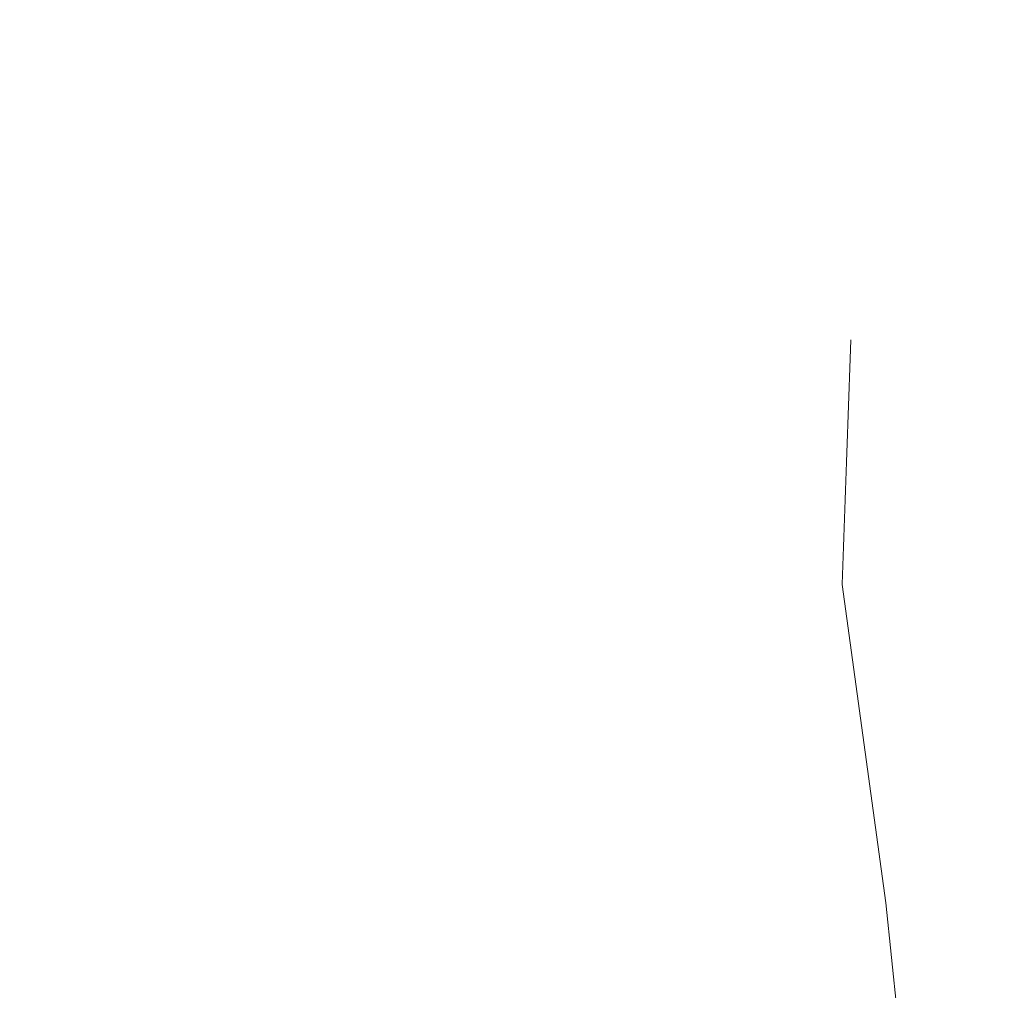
# Model space of a CAD drawing. Header units: millimetres. Extents: x 0 to 650, y -1 to 707.
# Tile 110 of 348: x 480.164 to 480.894, y 352.15 to 352.87. Entities that reach past the tile are written whole.
import ezdxf
from ezdxf.xclip import XClip

# ---------------------------------------------------------------- set-up
doc = ezdxf.new("R2010")
doc.units = ezdxf.units.MM
doc.header["$MEASUREMENT"] = 0
doc.header["$XCLIPFRAME"] = 0
doc.linetypes.add('Wipeout_Contour', pattern=[1000, 0, -1000])
doc.layers.add('Interior - Mobiliário .ARQ', color=7, linetype='Continuous')

# ---------------------------------------------------------------- blocks, each defined once
blk = doc.blocks.new('Desenho_2_2', base_point=(960.5741, 336.178))
at = {"color": 254, "linetype": 'Wipeout_Contour', "lineweight": 0, "ltscale": 1789.269848}
blk.add_wipeout([(480.65036, 353.0745), (480.62746, 353.05626), (480.63814, 352.80897)], dxfattribs=at).dxf.layer = 'Interior - Mobiliário .ARQ'
at = {"color": 254, "linetype": 'Wipeout_Contour', "lineweight": 0, "ltscale": 1788.03234}
blk.add_wipeout([(480.46624, 352.79777), (480.50293, 352.79564), (480.51912, 353.07042)], dxfattribs=at).dxf.layer = 'Interior - Mobiliário .ARQ'
at = {"color": 254, "linetype": 'Wipeout_Contour', "lineweight": 0, "ltscale": 1786.844633}
blk.add_wipeout([(480.14124, 352.56225), (480.16389, 352.56309), (480.15476, 352.8049)], dxfattribs=at).dxf.layer = 'Interior - Mobiliário .ARQ'
at = {"color": 254, "linetype": 'Wipeout_Contour', "lineweight": 0, "ltscale": 1787.871288}
blk.add_wipeout([(480.31941, 352.79886), (480.29528, 352.7999), (480.31231, 352.58666)], dxfattribs=at).dxf.layer = 'Interior - Mobiliário .ARQ'
at = {"color": 254, "linetype": 'Wipeout_Contour', "lineweight": 0, "ltscale": 1789.418397}
blk.add_wipeout([(480.8122, 352.7821), (480.76697, 352.79456), (480.75853, 352.62105)], dxfattribs=at).dxf.layer = 'Interior - Mobiliário .ARQ'
at = {"color": 254, "linetype": 'Wipeout_Contour', "lineweight": 0, "ltscale": 1788.271447}
blk.add_wipeout([(480.62269, 352.61515), (480.58827, 352.62357), (480.61255, 352.44398)], dxfattribs=at).dxf.layer = 'Interior - Mobiliário .ARQ'
at = {"color": 254, "linetype": 'Wipeout_Contour', "lineweight": 0, "ltscale": 1788.261372}
blk.add_wipeout([(480.55334, 352.42239), (480.51804, 352.6074), (480.491, 352.61516)], dxfattribs=at).dxf.layer = 'Interior - Mobiliário .ARQ'
at = {"color": 254, "linetype": 'Wipeout_Contour', "lineweight": 0, "ltscale": 1787.088583}
blk.add_wipeout([(480.24415, 352.57077), (480.26486, 352.35996), (480.33235, 352.36744)], dxfattribs=at).dxf.layer = 'Interior - Mobiliário .ARQ'
at = {"color": 254, "linetype": 'Wipeout_Contour', "lineweight": 0, "ltscale": 1788.779529}
blk.add_wipeout([(480.76877, 352.4492), (480.79418, 352.20565), (480.77369, 352.45123)], dxfattribs=at).dxf.layer = 'Interior - Mobiliário .ARQ'
at = {"color": 254, "linetype": 'Wipeout_Contour', "lineweight": 0, "ltscale": 1786.538283}
blk.add_wipeout([(480.39552, 352.36078), (480.44796, 352.11406), (480.45806, 352.116)], dxfattribs=at).dxf.layer = 'Interior - Mobiliário .ARQ'
at = {"color": 254, "linetype": 'Wipeout_Contour', "lineweight": 0, "ltscale": 1786.592316}
blk.add_wipeout([(480.15139, 352.34044), (480.1718, 352.07713), (480.17642, 352.33912)], dxfattribs=at).dxf.layer = 'Interior - Mobiliário .ARQ'
at = {"color": 254, "linetype": 'Wipeout_Contour', "lineweight": 0, "ltscale": 1789.097775}
blk.add_wipeout([(480.51912, 353.07042), (480.48091, 353.06957), (480.46624, 352.79777)], dxfattribs=at).dxf.layer = 'Interior - Mobiliário .ARQ'
at = {"color": 254, "linetype": 'Wipeout_Contour', "lineweight": 0, "ltscale": 1789.335522}
blk.add_wipeout([(480.62746, 353.05626), (480.60618, 353.05307), (480.59637, 352.79603)], dxfattribs=at).dxf.layer = 'Interior - Mobiliário .ARQ'
at = {"color": 254, "linetype": 'Wipeout_Contour', "lineweight": 0, "ltscale": 1787.533625}
blk.add_wipeout([(480.31231, 352.58666), (480.33567, 352.57632), (480.31941, 352.79886)], dxfattribs=at).dxf.layer = 'Interior - Mobiliário .ARQ'
at = {"color": 254, "linetype": 'Wipeout_Contour', "lineweight": 0, "ltscale": 1788.623035}
blk.add_wipeout([(480.75853, 352.62105), (480.77715, 352.62123), (480.8122, 352.7821)], dxfattribs=at).dxf.layer = 'Interior - Mobiliário .ARQ'
at = {"color": 254, "linetype": 'Wipeout_Contour', "lineweight": 0, "ltscale": 1787.274445}
blk.add_wipeout([(480.16389, 352.56309), (480.14124, 352.56225), (480.15139, 352.34044)], dxfattribs=at).dxf.layer = 'Interior - Mobiliário .ARQ'
at = {"color": 254, "linetype": 'Wipeout_Contour', "lineweight": 0, "ltscale": 1787.714221}
blk.add_wipeout([(480.77369, 352.45123), (480.79418, 352.20565), (480.80469, 352.20997)], dxfattribs=at).dxf.layer = 'Interior - Mobiliário .ARQ'
at = {"color": 254, "linetype": 'Wipeout_Contour', "lineweight": 0, "ltscale": 1788.041223}
blk.add_wipeout([(480.64307, 352.17896), (480.66261, 352.42721), (480.61255, 352.44398)], dxfattribs=at).dxf.layer = 'Interior - Mobiliário .ARQ'
at = {"color": 254, "linetype": 'Wipeout_Contour', "lineweight": 0, "ltscale": 1787.819796}
blk.add_wipeout([(480.55334, 352.42239), (480.51036, 352.41151), (480.58373, 352.15655)], dxfattribs=at).dxf.layer = 'Interior - Mobiliário .ARQ'
at = {"color": 254, "linetype": 'Wipeout_Contour', "lineweight": 0, "ltscale": 1786.367215}
blk.add_wipeout([(480.1718, 352.07713), (480.1932, 352.07602), (480.17642, 352.33912)], dxfattribs=at).dxf.layer = 'Interior - Mobiliário .ARQ'
at = {"color": 254, "linetype": 'Wipeout_Contour', "lineweight": 0, "ltscale": 1788.604174}
blk.add_wipeout([(480.33425, 353.07702), (480.30989, 353.07829), (480.29528, 352.7999)], dxfattribs=at).dxf.layer = 'Interior - Mobiliário .ARQ'
at = {"color": 254, "linetype": 'Wipeout_Contour', "lineweight": 0, "ltscale": 1788.315901}
blk.add_wipeout([(480.59637, 352.79603), (480.63814, 352.80897), (480.62746, 353.05626)], dxfattribs=at).dxf.layer = 'Interior - Mobiliário .ARQ'
at = {"color": 254, "linetype": 'Wipeout_Contour', "lineweight": 0, "ltscale": 1789.02858}
blk.add_wipeout([(480.95671, 353.01525), (480.8122, 352.7821), (480.89396, 352.78179)], dxfattribs=at).dxf.layer = 'Interior - Mobiliário .ARQ'
at = {"color": 254, "linetype": 'Wipeout_Contour', "lineweight": 0, "ltscale": 1788.654395}
blk.add_wipeout([(480.78012, 352.63255), (480.77376, 352.45317), (480.8558, 352.46669)], dxfattribs=at).dxf.layer = 'Interior - Mobiliário .ARQ'
at = {"color": 254, "linetype": 'Wipeout_Contour', "lineweight": 0, "ltscale": 1788.126722}
blk.add_wipeout([(480.47616, 352.6117), (480.45054, 352.59595), (480.51036, 352.41151)], dxfattribs=at).dxf.layer = 'Interior - Mobiliário .ARQ'
at = {"color": 254, "linetype": 'Wipeout_Contour', "lineweight": 0, "ltscale": 1787.588328}
blk.add_wipeout([(480.33235, 352.36744), (480.28663, 352.5771), (480.24415, 352.57077)], dxfattribs=at).dxf.layer = 'Interior - Mobiliário .ARQ'
at = {"color": 254, "linetype": 'Wipeout_Contour', "lineweight": 0, "ltscale": 1786.54317}
blk.add_wipeout([(480.15139, 352.34044), (480.17642, 352.33912), (480.16389, 352.56309)], dxfattribs=at).dxf.layer = 'Interior - Mobiliário .ARQ'
at = {"color": 254, "linetype": 'Wipeout_Contour', "lineweight": 0, "ltscale": 1786.303485}
blk.add_wipeout([(480.20098, 352.34202), (480.1932, 352.07602), (480.21429, 352.07848)], dxfattribs=at).dxf.layer = 'Interior - Mobiliário .ARQ'
at = {"color": 254, "linetype": 'Wipeout_Contour', "lineweight": 0, "ltscale": 1788.279983}
blk.add_wipeout([(480.80469, 352.20997), (480.79418, 352.20565), (480.82473, 351.93978)], dxfattribs=at).dxf.layer = 'Interior - Mobiliário .ARQ'
at = {"color": 254, "linetype": 'Wipeout_Contour', "lineweight": 0, "ltscale": 1787.134523}
blk.add_wipeout([(480.63133, 351.87592), (480.67376, 351.8821), (480.64307, 352.17896)], dxfattribs=at).dxf.layer = 'Interior - Mobiliário .ARQ'
at = {"color": 254, "linetype": 'Wipeout_Contour', "lineweight": 0, "ltscale": 1787.662345}
blk.add_wipeout([(480.29528, 352.7999), (480.31941, 352.79886), (480.33425, 353.07702)], dxfattribs=at).dxf.layer = 'Interior - Mobiliário .ARQ'
at = {"color": 254, "linetype": 'Wipeout_Contour', "lineweight": 0, "ltscale": 1789.918544}
blk.add_wipeout([(480.8122, 352.7821), (480.95671, 353.01525), (480.85342, 353.03364)], dxfattribs=at).dxf.layer = 'Interior - Mobiliário .ARQ'
at = {"color": 254, "linetype": 'Wipeout_Contour', "lineweight": 0, "ltscale": 1789.01845}
blk.add_wipeout([(480.63814, 352.80897), (480.59637, 352.79603), (480.58827, 352.62357)], dxfattribs=at).dxf.layer = 'Interior - Mobiliário .ARQ'
at = {"color": 254, "linetype": 'Wipeout_Contour', "lineweight": 0, "ltscale": 1787.534721}
blk.add_wipeout([(480.16827, 352.80445), (480.15476, 352.8049), (480.16389, 352.56309)], dxfattribs=at).dxf.layer = 'Interior - Mobiliário .ARQ'
at = {"color": 254, "linetype": 'Wipeout_Contour', "lineweight": 0, "ltscale": 1787.956796}
blk.add_wipeout([(480.45076, 352.79896), (480.41711, 352.8015), (480.45054, 352.59595)], dxfattribs=at).dxf.layer = 'Interior - Mobiliário .ARQ'
at = {"color": 254, "linetype": 'Wipeout_Contour', "lineweight": 0, "ltscale": 1788.767409}
blk.add_wipeout([(480.78012, 352.63255), (480.8558, 352.46669), (480.87014, 352.63204)], dxfattribs=at).dxf.layer = 'Interior - Mobiliário .ARQ'
at = {"color": 254, "linetype": 'Wipeout_Contour', "lineweight": 0, "ltscale": 1786.081231}
blk.add_wipeout([(480.26486, 352.35996), (480.21429, 352.07848), (480.27644, 352.08262)], dxfattribs=at).dxf.layer = 'Interior - Mobiliário .ARQ'
at = {"color": 254, "linetype": 'Wipeout_Contour', "lineweight": 0, "ltscale": 1786.752876}
blk.add_wipeout([(480.20098, 352.34202), (480.17642, 352.33912), (480.1932, 352.07602)], dxfattribs=at).dxf.layer = 'Interior - Mobiliário .ARQ'
at = {"color": 254, "linetype": 'Wipeout_Contour', "lineweight": 0, "ltscale": 1785.896982}
blk.add_wipeout([(480.15139, 352.34044), (480.10669, 352.0772), (480.1718, 352.07713)], dxfattribs=at).dxf.layer = 'Interior - Mobiliário .ARQ'
at = {"color": 254, "linetype": 'Wipeout_Contour', "lineweight": 0, "ltscale": 1787.318309}
blk.add_wipeout([(480.82473, 351.93978), (480.83425, 351.94472), (480.80469, 352.20997)], dxfattribs=at).dxf.layer = 'Interior - Mobiliário .ARQ'
at = {"color": 254, "linetype": 'Wipeout_Contour', "lineweight": 0, "ltscale": 1787.335142}
blk.add_wipeout([(480.58373, 352.15655), (480.63133, 351.87592), (480.64307, 352.17896)], dxfattribs=at).dxf.layer = 'Interior - Mobiliário .ARQ'
at = {"color": 254, "linetype": 'Wipeout_Contour', "lineweight": 0, "ltscale": 1788.666109}
blk.add_wipeout([(480.35941, 353.0763), (480.33425, 353.07702), (480.31941, 352.79886)], dxfattribs=at).dxf.layer = 'Interior - Mobiliário .ARQ'
at = {"color": 254, "linetype": 'Wipeout_Contour', "lineweight": 0, "ltscale": 1787.982656}
blk.add_wipeout([(480.58827, 352.62357), (480.62269, 352.61515), (480.63814, 352.80897)], dxfattribs=at).dxf.layer = 'Interior - Mobiliário .ARQ'
at = {"color": 254, "linetype": 'Wipeout_Contour', "lineweight": 0, "ltscale": 1787.21485}
blk.add_wipeout([(480.16389, 352.56309), (480.18628, 352.56369), (480.16827, 352.80445)], dxfattribs=at).dxf.layer = 'Interior - Mobiliário .ARQ'
at = {"color": 254, "linetype": 'Wipeout_Contour', "lineweight": 0, "ltscale": 1788.147181}
blk.add_wipeout([(480.45054, 352.59595), (480.47616, 352.6117), (480.45076, 352.79896)], dxfattribs=at).dxf.layer = 'Interior - Mobiliário .ARQ'
at = {"color": 254, "linetype": 'Wipeout_Contour', "lineweight": 0, "ltscale": 1788.819598}
blk.add_wipeout([(480.78012, 352.63255), (480.77715, 352.62123), (480.77369, 352.45123)], dxfattribs=at).dxf.layer = 'Interior - Mobiliário .ARQ'
at = {"color": 254, "linetype": 'Wipeout_Contour', "lineweight": 0, "ltscale": 1788.11067}
blk.add_wipeout([(480.80602, 352.21519), (480.83289, 351.95769), (480.8484, 352.22498)], dxfattribs=at).dxf.layer = 'Interior - Mobiliário .ARQ'
at = {"color": 254, "linetype": 'Wipeout_Contour', "lineweight": 0, "ltscale": 1787.885027}
blk.add_wipeout([(480.64307, 352.17896), (480.67376, 351.8821), (480.72528, 352.18275)], dxfattribs=at).dxf.layer = 'Interior - Mobiliário .ARQ'
at = {"color": 254, "linetype": 'Wipeout_Contour', "lineweight": 0, "ltscale": 1787.350356}
blk.add_wipeout([(480.58373, 352.15655), (480.51486, 352.12622), (480.63133, 351.87592)], dxfattribs=at).dxf.layer = 'Interior - Mobiliário .ARQ'
at = {"color": 254, "linetype": 'Wipeout_Contour', "lineweight": 0, "ltscale": 1787.512491}
blk.add_wipeout([(480.14762, 353.0953), (480.15476, 352.8049), (480.16827, 352.80445)], dxfattribs=at).dxf.layer = 'Interior - Mobiliário .ARQ'
at = {"color": 254, "linetype": 'Wipeout_Contour', "lineweight": 0, "ltscale": 1787.559882}
blk.add_wipeout([(480.31941, 352.79886), (480.35243, 352.7991), (480.35941, 353.0763)], dxfattribs=at).dxf.layer = 'Interior - Mobiliário .ARQ'
at = {"color": 254, "linetype": 'Wipeout_Contour', "lineweight": 0, "ltscale": 1788.936925}
blk.add_wipeout([(480.65036, 353.0745), (480.63814, 352.80897), (480.72715, 352.79656)], dxfattribs=at).dxf.layer = 'Interior - Mobiliário .ARQ'
at = {"color": 254, "linetype": 'Wipeout_Contour', "lineweight": 0, "ltscale": 1788.335401}
blk.add_wipeout([(480.50293, 352.79564), (480.46624, 352.79777), (480.491, 352.61516)], dxfattribs=at).dxf.layer = 'Interior - Mobiliário .ARQ'
at = {"color": 254, "linetype": 'Wipeout_Contour', "lineweight": 0, "ltscale": 1786.685677}
blk.add_wipeout([(480.17642, 352.33912), (480.20098, 352.34202), (480.18628, 352.56369)], dxfattribs=at).dxf.layer = 'Interior - Mobiliário .ARQ'
at = {"color": 254, "linetype": 'Wipeout_Contour', "lineweight": 0, "ltscale": 1787.491615}
blk.add_wipeout([(480.80602, 352.21519), (480.77369, 352.45123), (480.80469, 352.20997)], dxfattribs=at).dxf.layer = 'Interior - Mobiliário .ARQ'
at = {"color": 254, "linetype": 'Wipeout_Contour', "lineweight": 0, "ltscale": 1787.576472}
blk.add_wipeout([(480.8484, 352.22498), (480.83289, 351.95769), (480.8646, 351.96591)], dxfattribs=at).dxf.layer = 'Interior - Mobiliário .ARQ'
at = {"color": 254, "linetype": 'Wipeout_Contour', "lineweight": 0, "ltscale": 1787.116322}
blk.add_wipeout([(480.67376, 351.8821), (480.75892, 351.91478), (480.72528, 352.18275)], dxfattribs=at).dxf.layer = 'Interior - Mobiliário .ARQ'
at = {"color": 254, "linetype": 'Wipeout_Contour', "lineweight": 0, "ltscale": 1787.92268}
blk.add_wipeout([(480.16827, 352.80445), (480.16399, 353.09516), (480.14762, 353.0953)], dxfattribs=at).dxf.layer = 'Interior - Mobiliário .ARQ'
at = {"color": 254, "linetype": 'Wipeout_Contour', "lineweight": 0, "ltscale": 1789.019177}
blk.add_wipeout([(480.72715, 352.79656), (480.72082, 353.04587), (480.65036, 353.0745)], dxfattribs=at).dxf.layer = 'Interior - Mobiliário .ARQ'
at = {"color": 254, "linetype": 'Wipeout_Contour', "lineweight": 0, "ltscale": 1787.559626}
blk.add_wipeout([(480.33567, 352.57632), (480.38267, 352.58197), (480.35243, 352.7991)], dxfattribs=at).dxf.layer = 'Interior - Mobiliário .ARQ'
at = {"color": 254, "linetype": 'Wipeout_Contour', "lineweight": 0, "ltscale": 1787.892493}
blk.add_wipeout([(480.491, 352.61516), (480.51804, 352.6074), (480.50293, 352.79564)], dxfattribs=at).dxf.layer = 'Interior - Mobiliário .ARQ'
at = {"color": 254, "linetype": 'Wipeout_Contour', "lineweight": 0, "ltscale": 1787.241553}
blk.add_wipeout([(480.18628, 352.56369), (480.16389, 352.56309), (480.17642, 352.33912)], dxfattribs=at).dxf.layer = 'Interior - Mobiliário .ARQ'
at = {"color": 254, "linetype": 'Wipeout_Contour', "lineweight": 0, "ltscale": 1787.206932}
blk.add_wipeout([(480.26486, 352.35996), (480.20098, 352.34202), (480.21429, 352.07848)], dxfattribs=at).dxf.layer = 'Interior - Mobiliário .ARQ'
at = {"color": 254, "linetype": 'Wipeout_Contour', "lineweight": 0, "ltscale": 1788.190653}
blk.add_wipeout([(480.89375, 351.98851), (480.91175, 352.24479), (480.8484, 352.22498)], dxfattribs=at).dxf.layer = 'Interior - Mobiliário .ARQ'
at = {"color": 254, "linetype": 'Wipeout_Contour', "lineweight": 0, "ltscale": 1787.978957}
blk.add_wipeout([(480.79418, 352.20565), (480.72528, 352.18275), (480.75892, 351.91478)], dxfattribs=at).dxf.layer = 'Interior - Mobiliário .ARQ'
at = {"color": 254, "linetype": 'Wipeout_Contour', "lineweight": 0, "ltscale": 1787.182497}
blk.add_wipeout([(480.18628, 352.56369), (480.24415, 352.57077), (480.20851, 352.80821)], dxfattribs=at).dxf.layer = 'Interior - Mobiliário .ARQ'
at = {"color": 254, "linetype": 'Wipeout_Contour', "lineweight": 0, "ltscale": 1788.458378}
blk.add_wipeout([(480.63814, 352.80897), (480.62269, 352.61515), (480.70348, 352.61835)], dxfattribs=at).dxf.layer = 'Interior - Mobiliário .ARQ'
at = {"color": 254, "linetype": 'Wipeout_Contour', "lineweight": 0, "ltscale": 1788.10355}
blk.add_wipeout([(480.35243, 352.7991), (480.31941, 352.79886), (480.33567, 352.57632)], dxfattribs=at).dxf.layer = 'Interior - Mobiliário .ARQ'
at = {"color": 254, "linetype": 'Wipeout_Contour', "lineweight": 0, "ltscale": 1787.783506}
blk.add_wipeout([(480.8484, 352.22498), (480.8646, 351.96591), (480.89375, 351.98851)], dxfattribs=at).dxf.layer = 'Interior - Mobiliário .ARQ'
at = {"color": 254, "linetype": 'Wipeout_Contour', "lineweight": 0, "ltscale": 1787.38365}
blk.add_wipeout([(480.75892, 351.91478), (480.82473, 351.93978), (480.79418, 352.20565)], dxfattribs=at).dxf.layer = 'Interior - Mobiliário .ARQ'
at = {"color": 254, "linetype": 'Wipeout_Contour', "lineweight": 0, "ltscale": 1787.77455}
blk.add_wipeout([(480.20851, 352.80821), (480.16827, 352.80445), (480.18628, 352.56369)], dxfattribs=at).dxf.layer = 'Interior - Mobiliário .ARQ'
at = {"color": 254, "linetype": 'Wipeout_Contour', "lineweight": 0, "ltscale": 1788.755574}
blk.add_wipeout([(480.70348, 352.61835), (480.72715, 352.79656), (480.63814, 352.80897)], dxfattribs=at).dxf.layer = 'Interior - Mobiliário .ARQ'
at = {"color": 254, "linetype": 'Wipeout_Contour', "lineweight": 0, "ltscale": 1787.402309}
blk.add_wipeout([(480.24415, 352.57077), (480.28663, 352.5771), (480.25536, 352.80377)], dxfattribs=at).dxf.layer = 'Interior - Mobiliário .ARQ'
at = {"color": 254, "linetype": 'Wipeout_Contour', "lineweight": 0, "ltscale": 1787.796075}
blk.add_wipeout([(480.33567, 352.57632), (480.31231, 352.58666), (480.37336, 352.3709)], dxfattribs=at).dxf.layer = 'Interior - Mobiliário .ARQ'
at = {"color": 254, "linetype": 'Wipeout_Contour', "lineweight": 0, "ltscale": 1788.429083}
blk.add_wipeout([(480.8558, 352.46669), (480.8484, 352.22498), (480.91175, 352.24479)], dxfattribs=at).dxf.layer = 'Interior - Mobiliário .ARQ'
at = {"color": 254, "linetype": 'Wipeout_Contour', "lineweight": 0, "ltscale": 1787.778803}
blk.add_wipeout([(480.16399, 353.09516), (480.16827, 352.80445), (480.20851, 352.80821)], dxfattribs=at).dxf.layer = 'Interior - Mobiliário .ARQ'
at = {"color": 254, "linetype": 'Wipeout_Contour', "lineweight": 0, "ltscale": 1788.750023}
blk.add_wipeout([(480.75853, 352.62105), (480.70348, 352.61835), (480.66261, 352.42721)], dxfattribs=at).dxf.layer = 'Interior - Mobiliário .ARQ'
at = {"color": 254, "linetype": 'Wipeout_Contour', "lineweight": 0, "ltscale": 1786.994992}
blk.add_wipeout([(480.37336, 352.3709), (480.39552, 352.36078), (480.33567, 352.57632)], dxfattribs=at).dxf.layer = 'Interior - Mobiliário .ARQ'
at = {"color": 254, "linetype": 'Wipeout_Contour', "lineweight": 0, "ltscale": 1788.864208}
blk.add_wipeout([(480.91175, 352.24479), (480.96512, 352.4802), (480.8558, 352.46669)], dxfattribs=at).dxf.layer = 'Interior - Mobiliário .ARQ'
at = {"color": 254, "linetype": 'Wipeout_Contour', "lineweight": 0, "ltscale": 2384.795541}
blk.add_wipeout([(480.77369, 352.45123), (480.80602, 352.21519), (480.8484, 352.22498), (480.77369, 352.45138)], dxfattribs=at).dxf.layer = 'Interior - Mobiliário .ARQ'
at = {"layer": 'Interior - Mobiliário .ARQ', "color": 7, "linetype": 'Continuous', "lineweight": 0}
blk.add_line((480.83425, 351.94472), (480.80602, 352.21519), dxfattribs=at)
at = {"color": 254, "linetype": 'Wipeout_Contour', "lineweight": 0, "ltscale": 1787.903289}
blk.add_wipeout([(480.20851, 352.80821), (480.21235, 353.09388), (480.16399, 353.09516)], dxfattribs=at).dxf.layer = 'Interior - Mobiliário .ARQ'
at = {"color": 254, "linetype": 'Wipeout_Contour', "lineweight": 0, "ltscale": 1787.88721}
blk.add_wipeout([(480.66261, 352.42721), (480.72897, 352.43467), (480.75853, 352.62105)], dxfattribs=at).dxf.layer = 'Interior - Mobiliário .ARQ'
at = {"color": 254, "linetype": 'Wipeout_Contour', "lineweight": 0, "ltscale": 1788.39719}
blk.add_wipeout([(480.8558, 352.46669), (480.96512, 352.4802), (480.93971, 352.61936)], dxfattribs=at).dxf.layer = 'Interior - Mobiliário .ARQ'
at = {"color": 254, "linetype": 'Wipeout_Contour', "lineweight": 0, "ltscale": 1787.620669}
blk.add_wipeout([(480.44796, 352.11406), (480.39552, 352.36078), (480.37336, 352.3709)], dxfattribs=at).dxf.layer = 'Interior - Mobiliário .ARQ'
at = {"color": 254, "linetype": 'Wipeout_Contour', "lineweight": 0, "ltscale": 1788.538116}
blk.add_wipeout([(480.93492, 352.24773), (480.91175, 352.24479), (480.89375, 351.98851)], dxfattribs=at).dxf.layer = 'Interior - Mobiliário .ARQ'
at = {"color": 254, "linetype": 'Wipeout_Contour', "lineweight": 0, "ltscale": 1787.640682}
blk.add_wipeout([(480.25536, 352.80377), (480.20851, 352.80821), (480.24415, 352.57077)], dxfattribs=at).dxf.layer = 'Interior - Mobiliário .ARQ'
at = {"color": 254, "linetype": 'Wipeout_Contour', "lineweight": 0, "ltscale": 1789.385127}
blk.add_wipeout([(480.93971, 352.61936), (480.87014, 352.63204), (480.8558, 352.46669)], dxfattribs=at).dxf.layer = 'Interior - Mobiliário .ARQ'
at = {"color": 254, "linetype": 'Wipeout_Contour', "lineweight": 0, "ltscale": 1787.895821}
blk.add_wipeout([(480.61255, 352.44398), (480.66261, 352.42721), (480.70348, 352.61835)], dxfattribs=at).dxf.layer = 'Interior - Mobiliário .ARQ'
at = {"color": 254, "linetype": 'Wipeout_Contour', "lineweight": 0, "ltscale": 1788.725603}
blk.add_wipeout([(480.72528, 352.18275), (480.76877, 352.4492), (480.72897, 352.43467)], dxfattribs=at).dxf.layer = 'Interior - Mobiliário .ARQ'
at = {"color": 254, "linetype": 'Wipeout_Contour', "lineweight": 0, "ltscale": 1786.636492}
blk.add_wipeout([(480.37336, 352.3709), (480.4226, 352.11427), (480.44796, 352.11406)], dxfattribs=at).dxf.layer = 'Interior - Mobiliário .ARQ'
at = {"color": 254, "linetype": 'Wipeout_Contour', "lineweight": 0, "ltscale": 1787.775752}
blk.add_wipeout([(480.89375, 351.98851), (480.91735, 352.01587), (480.93492, 352.24773)], dxfattribs=at).dxf.layer = 'Interior - Mobiliário .ARQ'
at = {"color": 254, "linetype": 'Wipeout_Contour', "lineweight": 0, "ltscale": 1787.322248}
blk.add_wipeout([(480.26408, 353.08298), (480.20851, 352.80821), (480.25536, 352.80377)], dxfattribs=at).dxf.layer = 'Interior - Mobiliário .ARQ'
at = {"color": 254, "linetype": 'Wipeout_Contour', "lineweight": 0, "ltscale": 1788.67769}
blk.add_wipeout([(480.87014, 352.63204), (480.93971, 352.61936), (480.96207, 352.75121)], dxfattribs=at).dxf.layer = 'Interior - Mobiliário .ARQ'
at = {"color": 254, "linetype": 'Wipeout_Contour', "lineweight": 0, "ltscale": 1788.857441}
blk.add_wipeout([(480.70348, 352.61835), (480.62269, 352.61515), (480.61255, 352.44398)], dxfattribs=at).dxf.layer = 'Interior - Mobiliário .ARQ'
at = {"color": 254, "linetype": 'Wipeout_Contour', "lineweight": 0, "ltscale": 1786.63787}
blk.add_wipeout([(480.24415, 352.57077), (480.20098, 352.34202), (480.26486, 352.35996)], dxfattribs=at).dxf.layer = 'Interior - Mobiliário .ARQ'
at = {"color": 254, "linetype": 'Wipeout_Contour', "lineweight": 0, "ltscale": 1788.310726}
blk.add_wipeout([(480.77375, 352.45317), (480.8484, 352.22498), (480.8558, 352.46669)], dxfattribs=at).dxf.layer = 'Interior - Mobiliário .ARQ'
at = {"color": 254, "linetype": 'Wipeout_Contour', "lineweight": 0, "ltscale": 1787.314277}
blk.add_wipeout([(480.51036, 352.41151), (480.44049, 352.38385), (480.51486, 352.12622)], dxfattribs=at).dxf.layer = 'Interior - Mobiliário .ARQ'
at = {"color": 254, "linetype": 'Wipeout_Contour', "lineweight": 0, "ltscale": 1787.441882}
blk.add_wipeout([(480.4226, 352.11427), (480.37336, 352.3709), (480.33235, 352.36744)], dxfattribs=at).dxf.layer = 'Interior - Mobiliário .ARQ'
at = {"color": 254, "linetype": 'Wipeout_Contour', "lineweight": 0, "ltscale": 1788.64335}
blk.add_wipeout([(480.20851, 352.80821), (480.26408, 353.08298), (480.21235, 353.09388)], dxfattribs=at).dxf.layer = 'Interior - Mobiliário .ARQ'
at = {"color": 254, "linetype": 'Wipeout_Contour', "lineweight": 0, "ltscale": 1789.551692}
blk.add_wipeout([(480.96207, 352.75121), (480.89396, 352.78179), (480.87014, 352.63204)], dxfattribs=at).dxf.layer = 'Interior - Mobiliário .ARQ'
at = {"color": 254, "linetype": 'Wipeout_Contour', "lineweight": 0, "ltscale": 1787.562067}
blk.add_wipeout([(480.18628, 352.56369), (480.20098, 352.34202), (480.24415, 352.57077)], dxfattribs=at).dxf.layer = 'Interior - Mobiliário .ARQ'
at = {"color": 254, "linetype": 'Wipeout_Contour', "lineweight": 0, "ltscale": 1787.693847}
blk.add_wipeout([(480.76877, 352.4492), (480.72528, 352.18275), (480.79418, 352.20565)], dxfattribs=at).dxf.layer = 'Interior - Mobiliário .ARQ'
at = {"color": 254, "linetype": 'Wipeout_Contour', "lineweight": 0, "ltscale": 1786.840919}
blk.add_wipeout([(480.33235, 352.36744), (480.36025, 352.09699), (480.4226, 352.11427)], dxfattribs=at).dxf.layer = 'Interior - Mobiliário .ARQ'
at = {"color": 254, "linetype": 'Wipeout_Contour', "lineweight": 0, "ltscale": 1788.687312}
blk.add_wipeout([(480.30989, 353.07829), (480.26408, 353.08298), (480.25536, 352.80377)], dxfattribs=at).dxf.layer = 'Interior - Mobiliário .ARQ'
at = {"color": 254, "linetype": 'Wipeout_Contour', "lineweight": 0, "ltscale": 1788.437623}
blk.add_wipeout([(480.89396, 352.78179), (480.78012, 352.63255), (480.87014, 352.63204)], dxfattribs=at).dxf.layer = 'Interior - Mobiliário .ARQ'
at = {"color": 254, "linetype": 'Wipeout_Contour', "lineweight": 0, "ltscale": 1787.732971}
blk.add_wipeout([(480.64307, 352.17896), (480.72528, 352.18275), (480.66261, 352.42721)], dxfattribs=at).dxf.layer = 'Interior - Mobiliário .ARQ'
at = {"color": 254, "linetype": 'Wipeout_Contour', "lineweight": 0, "ltscale": 1786.789811}
blk.add_wipeout([(480.26486, 352.35996), (480.27644, 352.08262), (480.36025, 352.09699)], dxfattribs=at).dxf.layer = 'Interior - Mobiliário .ARQ'
at = {"color": 254, "linetype": 'Wipeout_Contour', "lineweight": 0, "ltscale": 1787.5098}
blk.add_wipeout([(480.25536, 352.80377), (480.29528, 352.7999), (480.30989, 353.07829)], dxfattribs=at).dxf.layer = 'Interior - Mobiliário .ARQ'
at = {"color": 254, "linetype": 'Wipeout_Contour', "lineweight": 0, "ltscale": 1789.478295}
blk.add_wipeout([(480.78012, 352.63255), (480.89396, 352.78179), (480.8122, 352.7821)], dxfattribs=at).dxf.layer = 'Interior - Mobiliário .ARQ'
at = {"color": 254, "linetype": 'Wipeout_Contour', "lineweight": 0, "ltscale": 1787.409874}
blk.add_wipeout([(480.58373, 352.15655), (480.64307, 352.17896), (480.61255, 352.44398)], dxfattribs=at).dxf.layer = 'Interior - Mobiliário .ARQ'
at = {"color": 254, "linetype": 'Wipeout_Contour', "lineweight": 0, "ltscale": 1787.947938}
blk.add_wipeout([(480.72897, 352.43467), (480.66261, 352.42721), (480.72528, 352.18275)], dxfattribs=at).dxf.layer = 'Interior - Mobiliário .ARQ'
at = {"color": 254, "linetype": 'Wipeout_Contour', "lineweight": 0, "ltscale": 1788.924122}
blk.add_wipeout([(480.85342, 353.03364), (480.76697, 352.79456), (480.8122, 352.7821)], dxfattribs=at).dxf.layer = 'Interior - Mobiliário .ARQ'
at = {"color": 254, "linetype": 'Wipeout_Contour', "lineweight": 0, "ltscale": 1787.726263}
blk.add_wipeout([(480.29528, 352.7999), (480.25536, 352.80377), (480.28663, 352.5771)], dxfattribs=at).dxf.layer = 'Interior - Mobiliário .ARQ'
at = {"color": 254, "linetype": 'Wipeout_Contour', "lineweight": 0, "ltscale": 1787.959961}
blk.add_wipeout([(480.61255, 352.44398), (480.55334, 352.42239), (480.58373, 352.15655)], dxfattribs=at).dxf.layer = 'Interior - Mobiliário .ARQ'
at = {"color": 254, "linetype": 'Wipeout_Contour', "lineweight": 0, "ltscale": 1789.815831}
blk.add_wipeout([(480.7467, 353.05446), (480.76697, 352.79456), (480.85342, 353.03364)], dxfattribs=at).dxf.layer = 'Interior - Mobiliário .ARQ'
at = {"color": 254, "linetype": 'Wipeout_Contour', "lineweight": 0, "ltscale": 1787.447196}
blk.add_wipeout([(480.28663, 352.5771), (480.31231, 352.58666), (480.29528, 352.7999)], dxfattribs=at).dxf.layer = 'Interior - Mobiliário .ARQ'
at = {"color": 254, "linetype": 'Wipeout_Contour', "lineweight": 0, "ltscale": 1787.532598}
blk.add_wipeout([(480.51486, 352.12622), (480.58373, 352.15655), (480.51036, 352.41151)], dxfattribs=at).dxf.layer = 'Interior - Mobiliário .ARQ'
at = {"color": 254, "linetype": 'Wipeout_Contour', "lineweight": 0, "ltscale": 1788.442648}
blk.add_wipeout([(480.72715, 352.79656), (480.70348, 352.61835), (480.75853, 352.62105)], dxfattribs=at).dxf.layer = 'Interior - Mobiliário .ARQ'
at = {"color": 254, "linetype": 'Wipeout_Contour', "lineweight": 0, "ltscale": 1787.580354}
blk.add_wipeout([(480.31231, 352.58666), (480.28663, 352.5771), (480.33235, 352.36744)], dxfattribs=at).dxf.layer = 'Interior - Mobiliário .ARQ'
at = {"color": 254, "linetype": 'Wipeout_Contour', "lineweight": 0, "ltscale": 1787.418103}
blk.add_wipeout([(480.38267, 352.58197), (480.44049, 352.38385), (480.51036, 352.41151)], dxfattribs=at).dxf.layer = 'Interior - Mobiliário .ARQ'
at = {"color": 254, "linetype": 'Wipeout_Contour', "lineweight": 0, "ltscale": 1788.885077}
blk.add_wipeout([(480.75853, 352.62105), (480.76697, 352.79456), (480.72715, 352.79656)], dxfattribs=at).dxf.layer = 'Interior - Mobiliário .ARQ'
at = {"color": 254, "linetype": 'Wipeout_Contour', "lineweight": 0, "ltscale": 1787.952344}
blk.add_wipeout([(480.51036, 352.41151), (480.45054, 352.59595), (480.38267, 352.58197)], dxfattribs=at).dxf.layer = 'Interior - Mobiliário .ARQ'
at = {"color": 254, "linetype": 'Wipeout_Contour', "lineweight": 0, "ltscale": 1787.153069}
blk.add_wipeout([(480.45806, 352.116), (480.51486, 352.12622), (480.44049, 352.38385)], dxfattribs=at).dxf.layer = 'Interior - Mobiliário .ARQ'
at = {"color": 254, "linetype": 'Wipeout_Contour', "lineweight": 0, "ltscale": 1789.050493}
blk.add_wipeout([(480.72082, 353.04587), (480.72715, 352.79656), (480.76697, 352.79456)], dxfattribs=at).dxf.layer = 'Interior - Mobiliário .ARQ'
at = {"color": 254, "linetype": 'Wipeout_Contour', "lineweight": 0, "ltscale": 1788.239371}
blk.add_wipeout([(480.41711, 352.8015), (480.35243, 352.7991), (480.38267, 352.58197)], dxfattribs=at).dxf.layer = 'Interior - Mobiliário .ARQ'
at = {"color": 254, "linetype": 'Wipeout_Contour', "lineweight": 0, "ltscale": 1788.725543}
blk.add_wipeout([(480.77715, 352.62123), (480.75853, 352.62105), (480.72897, 352.43467)], dxfattribs=at).dxf.layer = 'Interior - Mobiliário .ARQ'
at = {"color": 254, "linetype": 'Wipeout_Contour', "lineweight": 0, "ltscale": 1788.202879}
blk.add_wipeout([(480.491, 352.61516), (480.47616, 352.6117), (480.51036, 352.41151)], dxfattribs=at).dxf.layer = 'Interior - Mobiliário .ARQ'
at = {"color": 254, "linetype": 'Wipeout_Contour', "lineweight": 0, "ltscale": 1787.323958}
blk.add_wipeout([(480.44049, 352.38385), (480.39552, 352.36078), (480.45806, 352.116)], dxfattribs=at).dxf.layer = 'Interior - Mobiliário .ARQ'
at = {"color": 254, "linetype": 'Wipeout_Contour', "lineweight": 0, "ltscale": 1789.444822}
blk.add_wipeout([(480.76697, 352.79456), (480.7467, 353.05446), (480.72082, 353.04587)], dxfattribs=at).dxf.layer = 'Interior - Mobiliário .ARQ'
at = {"color": 254, "linetype": 'Wipeout_Contour', "lineweight": 0, "ltscale": 1787.915958}
blk.add_wipeout([(480.72897, 352.43467), (480.76877, 352.4492), (480.77715, 352.62123)], dxfattribs=at).dxf.layer = 'Interior - Mobiliário .ARQ'
at = {"color": 254, "linetype": 'Wipeout_Contour', "lineweight": 0, "ltscale": 1787.702557}
blk.add_wipeout([(480.51036, 352.41151), (480.55334, 352.42239), (480.491, 352.61516)], dxfattribs=at).dxf.layer = 'Interior - Mobiliário .ARQ'
at = {"color": 254, "linetype": 'Wipeout_Contour', "lineweight": 0, "ltscale": 1787.159863}
blk.add_wipeout([(480.33235, 352.36744), (480.37336, 352.3709), (480.31231, 352.58666)], dxfattribs=at).dxf.layer = 'Interior - Mobiliário .ARQ'
at = {"layer": 'Interior - Mobiliário .ARQ', "color": 7, "linetype": 'Continuous', "lineweight": 0}
for q in [(480.78012, 352.63255), (480.80602, 352.21519)]:
    blk.add_line((480.77369, 352.45123), q, dxfattribs=at)
at = {"color": 254, "linetype": 'Wipeout_Contour', "lineweight": 0, "ltscale": 1787.851845}
blk.add_wipeout([(480.47616, 352.6117), (480.491, 352.61516), (480.46624, 352.79777)], dxfattribs=at).dxf.layer = 'Interior - Mobiliário .ARQ'
at = {"color": 254, "linetype": 'Wipeout_Contour', "lineweight": 0, "ltscale": 1788.265821}
blk.add_wipeout([(480.58827, 352.62357), (480.51804, 352.6074), (480.55334, 352.42239)], dxfattribs=at).dxf.layer = 'Interior - Mobiliário .ARQ'
at = {"color": 254, "linetype": 'Wipeout_Contour', "lineweight": 0, "ltscale": 1787.075004}
blk.add_wipeout([(480.36025, 352.09699), (480.33235, 352.36744), (480.26486, 352.35996)], dxfattribs=at).dxf.layer = 'Interior - Mobiliário .ARQ'
at = {"color": 254, "linetype": 'Wipeout_Contour', "lineweight": 0, "ltscale": 1788.336981}
blk.add_wipeout([(480.46624, 352.79777), (480.45076, 352.79896), (480.47616, 352.6117)], dxfattribs=at).dxf.layer = 'Interior - Mobiliário .ARQ'
at = {"color": 254, "linetype": 'Wipeout_Contour', "lineweight": 0, "ltscale": 1787.69459}
blk.add_wipeout([(480.55334, 352.42239), (480.61255, 352.44398), (480.58827, 352.62357)], dxfattribs=at).dxf.layer = 'Interior - Mobiliário .ARQ'
at = {"color": 254, "linetype": 'Wipeout_Contour', "lineweight": 0, "ltscale": 1787.618448}
blk.add_wipeout([(480.38267, 352.58197), (480.45054, 352.59595), (480.41711, 352.8015)], dxfattribs=at).dxf.layer = 'Interior - Mobiliário .ARQ'
at = {"color": 254, "linetype": 'Wipeout_Contour', "lineweight": 0, "ltscale": 1787.711}
blk.add_wipeout([(480.51804, 352.6074), (480.58827, 352.62357), (480.59637, 352.79603)], dxfattribs=at).dxf.layer = 'Interior - Mobiliário .ARQ'
at = {"color": 254, "linetype": 'Wipeout_Contour', "lineweight": 0, "ltscale": 1788.222544}
blk.add_wipeout([(480.35941, 353.0763), (480.35243, 352.7991), (480.41711, 352.8015)], dxfattribs=at).dxf.layer = 'Interior - Mobiliário .ARQ'
at = {"color": 254, "linetype": 'Wipeout_Contour', "lineweight": 0, "ltscale": 1787.792691}
blk.add_wipeout([(480.46819, 353.07073), (480.45076, 352.79896), (480.46624, 352.79777)], dxfattribs=at).dxf.layer = 'Interior - Mobiliário .ARQ'
at = {"color": 254, "linetype": 'Wipeout_Contour', "lineweight": 0, "ltscale": 1788.875961}
blk.add_wipeout([(480.59637, 352.79603), (480.50293, 352.79564), (480.51804, 352.6074)], dxfattribs=at).dxf.layer = 'Interior - Mobiliário .ARQ'
at = {"color": 254, "linetype": 'Wipeout_Contour', "lineweight": 0, "ltscale": 1787.460575}
blk.add_wipeout([(480.39552, 352.36078), (480.44049, 352.38385), (480.38267, 352.58197)], dxfattribs=at).dxf.layer = 'Interior - Mobiliário .ARQ'
at = {"color": 254, "linetype": 'Wipeout_Contour', "lineweight": 0, "ltscale": 1788.461779}
blk.add_wipeout([(480.41711, 352.8015), (480.42977, 353.07616), (480.35941, 353.0763)], dxfattribs=at).dxf.layer = 'Interior - Mobiliário .ARQ'
at = {"color": 254, "linetype": 'Wipeout_Contour', "lineweight": 0, "ltscale": 1789.172571}
blk.add_wipeout([(480.46624, 352.79777), (480.48091, 353.06957), (480.46819, 353.07073)], dxfattribs=at).dxf.layer = 'Interior - Mobiliário .ARQ'
at = {"color": 254, "linetype": 'Wipeout_Contour', "lineweight": 0, "ltscale": 1789.27878}
blk.add_wipeout([(480.60618, 353.05307), (480.51912, 353.07042), (480.50293, 352.79564)], dxfattribs=at).dxf.layer = 'Interior - Mobiliário .ARQ'
at = {"color": 254, "linetype": 'Wipeout_Contour', "lineweight": 0, "ltscale": 1787.550725}
blk.add_wipeout([(480.38267, 352.58197), (480.33567, 352.57632), (480.39552, 352.36078)], dxfattribs=at).dxf.layer = 'Interior - Mobiliário .ARQ'
at = {"color": 254, "linetype": 'Wipeout_Contour', "lineweight": 0, "ltscale": 1788.142513}
blk.add_wipeout([(480.42977, 353.07616), (480.41711, 352.8015), (480.45076, 352.79896)], dxfattribs=at).dxf.layer = 'Interior - Mobiliário .ARQ'
at = {"color": 254, "linetype": 'Wipeout_Contour', "lineweight": 0, "ltscale": 1788.022063}
blk.add_wipeout([(480.50293, 352.79564), (480.59637, 352.79603), (480.60618, 353.05307)], dxfattribs=at).dxf.layer = 'Interior - Mobiliário .ARQ'
at = {"color": 254, "linetype": 'Wipeout_Contour', "lineweight": 0, "ltscale": 1788.781051}
blk.add_wipeout([(480.45076, 352.79896), (480.46819, 353.07073), (480.42977, 353.07616)], dxfattribs=at).dxf.layer = 'Interior - Mobiliário .ARQ'

msp = doc.modelspace()

# ---------------------------------------------------------------- block references
at = {"color": 7, "linetype": 'Continuous', "lineweight": 0}
ref = msp.add_blockref('Desenho_2_2', (960.5741, 336.178), dxfattribs=at)
XClip(ref).set_block_clipping_path([(351.923237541, 325.8360772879), (633.5139366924, 392.5007536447)])

doc.saveas('drawing.dxf')
